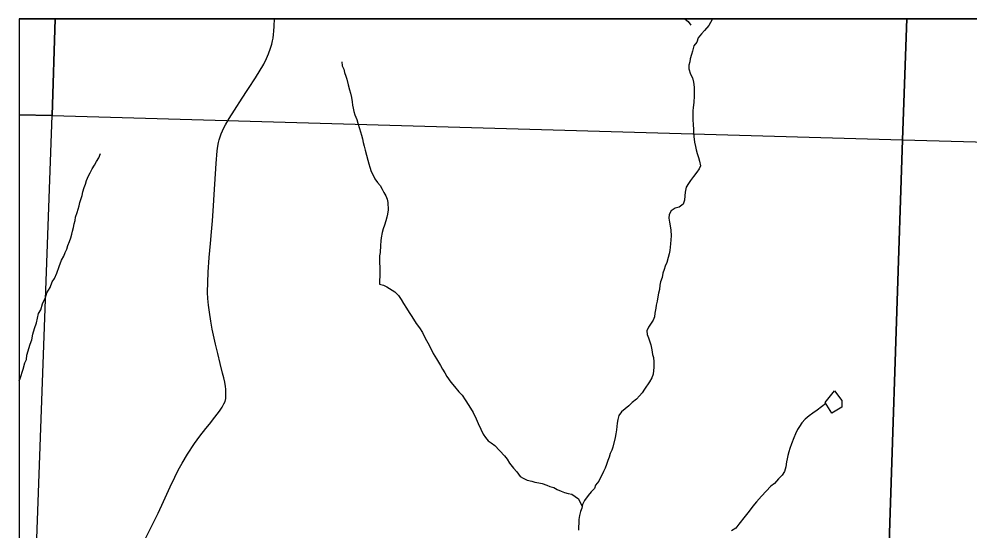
# Model space of a CAD drawing. Extents: x -3.3 to 34, y 0 to 56.8.
# Drawn here: x -3.304 to -2.17, y 34.267 to 34.877 of the extents above; entities that cross this region are included whole.
import ezdxf

# ---------------------------------------------------------------- set-up
doc = ezdxf.new("R2010")
doc.units = 0
for name, color, linetype in [('GM_X_Corporation', 7, 'Continuous'), ('GM_X_Township_Road', 7, 'Continuous'), ('GT_Project_Soil_Layers', 7, 'Continuous'), ('SH_Data', 7, 'Continuous')]:
    doc.layers.add(name, color=color, linetype=linetype)

msp = doc.modelspace()

# ---------------------------------------------------------------- linework, layer by layer
at = {"layer": 'GM_X_Corporation'}
for points in [[(-3.2608, 34.8771), (-3.3039, 34.8771), (-3.3039, 34.7626), (-3.2645, 34.7617)], [(1.8402, 34.8771), (-3.3039, 34.8771), (-3.3039, 33.7379), (-1.9559, 33.6976), (-1.4178, 33.6828), (-1.3158, 33.6798), (-1.2647, 33.6785), (-1.2619, 33.6785), (-1.2559, 33.6783), (-1.2477, 33.6781), (-0.684, 33.6635), (0.0711, 33.6404), (0.5386, 33.6297), (1.1691, 33.6097), (1.268, 33.607), (1.3813, 33.6045), (1.3939, 33.6042), (1.4033, 33.604), (1.5156, 33.6018), (1.5452, 33.6012), (1.798, 33.5922), (1.8165, 34.1713), (1.8337, 34.7226), (1.8394, 34.8565)], [(-2.2441, 34.8771), (-3.2608, 34.8771), (-3.2645, 34.7617), (-2.2491, 34.7327)], [(-1.2253, 34.8771), (-2.2441, 34.8771), (-2.2491, 34.7327), (-1.231, 34.705)], [(-3.3039, 34.7626), (-3.3039, 33.7402), (-3.3013, 33.7401), (-3.2645, 34.7617)], [(-3.2645, 34.7617), (-2.2491, 34.7327), (-2.2828, 33.7097), (-3.3013, 33.7401)], [(-2.2491, 34.7327), (-1.231, 34.705), (-1.2628, 33.6793), (-2.2828, 33.7097)]]:
    msp.add_lwpolyline(points, close=True, dxfattribs=at)
at = {"layer": 'GM_X_Township_Road'}
msp.add_lwpolyline([(-3.1536, 34.2551), (-3.146, 34.2699), (-3.142, 34.278), (-3.1378, 34.2869), (-3.1314, 34.3007), (-3.1234, 34.3182), (-3.118, 34.3297), (-3.1139, 34.338), (-3.1091, 34.3465), (-3.1027, 34.3572), (-3.0943, 34.37), (-3.0879, 34.3789), (-3.081, 34.3878), (-3.0764, 34.3933), (-3.07, 34.4015), (-3.0646, 34.4088), (-3.0612, 34.4136), (-3.0593, 34.4173), (-3.0579, 34.4203), (-3.0572, 34.4236), (-3.0569, 34.4264), (-3.0572, 34.4349), (-3.0575, 34.4382), (-3.0583, 34.4433), (-3.0595, 34.4486), (-3.0609, 34.4542), (-3.0636, 34.4655), (-3.0665, 34.4775), (-3.0692, 34.4886), (-3.0732, 34.5067), (-3.0748, 34.5161), (-3.0766, 34.527), (-3.0776, 34.5351), (-3.0784, 34.5431), (-3.0789, 34.5503), (-3.0781, 34.5747), (-3.0768, 34.5923), (-3.0753, 34.609), (-3.0742, 34.6227), (-3.073, 34.6361), (-3.0717, 34.6538), (-3.0709, 34.6676), (-3.07, 34.6797), (-3.0692, 34.692), (-3.0684, 34.7046), (-3.0672, 34.7197), (-3.0666, 34.7251), (-3.0658, 34.7294), (-3.0649, 34.7328), (-3.0638, 34.7365), (-3.0627, 34.7397), (-3.0611, 34.7435), (-3.0599, 34.7461), (-3.0574, 34.7508), (-3.0529, 34.7584), (-3.0466, 34.7681), (-3.0375, 34.7824), (-3.0314, 34.7918), (-3.0301, 34.7939), (-3.0217, 34.8068), (-3.0117, 34.8229), (-3.0083, 34.8299), (-3.0059, 34.8354), (-3.0036, 34.8424), (-3.0022, 34.847), (-3.0011, 34.851), (-3.0005, 34.8543), (-2.9999, 34.8587), (-2.9996, 34.8625), (-2.9993, 34.8683), (-2.9991, 34.8771)], dxfattribs=at)
at = {"layer": 'GT_Project_Soil_Layers'}
for points in [[(-2.509, 34.8771), (-2.5088, 34.8769), (-2.505, 34.8739), (-2.5019, 34.8698)], [(-2.476, 34.8771), (-2.4762, 34.8766), (-2.4803, 34.8693), (-2.4855, 34.8632), (-2.4892, 34.8593), (-2.493, 34.8547), (-2.4948, 34.8494), (-2.4982, 34.8448), (-2.5, 34.8387), (-2.501, 34.8345), (-2.5025, 34.8296), (-2.5032, 34.8257), (-2.5043, 34.8219), (-2.5042, 34.8174), (-2.5023, 34.8113), (-2.4999, 34.8068), (-2.4987, 34.8015), (-2.4979, 34.7958)], [(-2.9184, 34.8258), (-2.918, 34.8212), (-2.916, 34.8171), (-2.9152, 34.8133), (-2.9136, 34.8088), (-2.9124, 34.805), (-2.9108, 34.7986), (-2.9092, 34.7925), (-2.9081, 34.7883), (-2.9068, 34.7831), (-2.906, 34.7781), (-2.9056, 34.7743), (-2.9048, 34.7706), (-2.904, 34.7664), (-2.9028, 34.7626), (-2.9008, 34.7569), (-2.8996, 34.7528), (-2.8976, 34.7464), (-2.8964, 34.7422), (-2.8952, 34.7384), (-2.894, 34.7339), (-2.8929, 34.7297), (-2.892, 34.7252), (-2.8905, 34.7203), (-2.8892, 34.7146), (-2.8876, 34.7086), (-2.8861, 34.704), (-2.8849, 34.6999), (-2.8833, 34.695), (-2.881, 34.6904), (-2.879, 34.6863), (-2.8759, 34.6818), (-2.8728, 34.678), (-2.8705, 34.6739), (-2.8685, 34.6697), (-2.8658, 34.666), (-2.8643, 34.6618), (-2.8634, 34.6577), (-2.8633, 34.6493), (-2.864, 34.644), (-2.8647, 34.6402), (-2.8658, 34.636), (-2.8676, 34.631), (-2.8691, 34.6265), (-2.8705, 34.6219), (-2.8716, 34.6158), (-2.8719, 34.612), (-2.8722, 34.6067), (-2.8729, 34.5983), (-2.8736, 34.5941), (-2.8735, 34.5854), (-2.873, 34.5812), (-2.873, 34.5771), (-2.8733, 34.5699), (-2.8736, 34.5649), (-2.8735, 34.5604), (-2.8689, 34.5593), (-2.8647, 34.5571), (-2.8552, 34.5511), (-2.851, 34.5466), (-2.8475, 34.5421), (-2.8448, 34.5372), (-2.8413, 34.5316), (-2.8382, 34.5263), (-2.8351, 34.5218), (-2.8297, 34.5135), (-2.8258, 34.5083), (-2.8223, 34.5026), (-2.8192, 34.4958), (-2.8157, 34.4902), (-2.8126, 34.4842), (-2.8094, 34.4774), (-2.8056, 34.471), (-2.8032, 34.4672), (-2.8009, 34.4631), (-2.7982, 34.4589), (-2.7955, 34.4544), (-2.7932, 34.4499), (-2.7885, 34.4431), (-2.7839, 34.4383), (-2.7789, 34.4319), (-2.7747, 34.4277), (-2.7712, 34.4221), (-2.7669, 34.4153), (-2.7619, 34.407), (-2.758, 34.3995), (-2.7556, 34.3939), (-2.7525, 34.3871), (-2.7498, 34.381), (-2.747, 34.3773), (-2.744, 34.3731), (-2.7401, 34.3709), (-2.7359, 34.3676), (-2.7244, 34.3552), (-2.7213, 34.3514), (-2.7182, 34.3465), (-2.7136, 34.3405), (-2.7097, 34.336), (-2.7058, 34.3308), (-2.702, 34.3285), (-2.6974, 34.3263)], [(-2.4979, 34.7958), (-2.4977, 34.7852), (-2.4984, 34.7772), (-2.4991, 34.7715), (-2.4994, 34.7674), (-2.4993, 34.7636), (-2.4996, 34.7571), (-2.4992, 34.7507), (-2.4987, 34.7454), (-2.4987, 34.7412), (-2.4982, 34.7366), (-2.4974, 34.7298), (-2.4962, 34.7249), (-2.4953, 34.7207), (-2.4941, 34.7162), (-2.4926, 34.7117), (-2.4914, 34.7071), (-2.4905, 34.7018), (-2.492, 34.698), (-2.4946, 34.6942), (-2.4987, 34.6888), (-2.5024, 34.6842), (-2.5047, 34.6804), (-2.5073, 34.6762), (-2.5087, 34.6701), (-2.509, 34.6659), (-2.5093, 34.6606), (-2.5112, 34.656), (-2.5157, 34.6522), (-2.5206, 34.6513), (-2.5255, 34.6478), (-2.5277, 34.6436), (-2.528, 34.6391), (-2.5272, 34.6342), (-2.5267, 34.63), (-2.5259, 34.6247), (-2.5254, 34.6179), (-2.5258, 34.6133), (-2.5261, 34.6087), (-2.5264, 34.6046), (-2.5271, 34.6004), (-2.5278, 34.5966), (-2.5289, 34.592), (-2.5307, 34.5863), (-2.5325, 34.5817), (-2.5336, 34.5779), (-2.5351, 34.5733), (-2.5361, 34.5684), (-2.538, 34.563), (-2.5387, 34.5592), (-2.5394, 34.5539), (-2.5404, 34.5494), (-2.5411, 34.5452), (-2.5422, 34.5402), (-2.5433, 34.5353), (-2.5436, 34.5315), (-2.5447, 34.5258), (-2.5454, 34.5212), (-2.5468, 34.5174), (-2.5491, 34.5136), (-2.5524, 34.509), (-2.5542, 34.5044), (-2.5538, 34.5002), (-2.5522, 34.4961), (-2.5507, 34.4915), (-2.5495, 34.4877), (-2.5483, 34.4821), (-2.5478, 34.4764), (-2.5466, 34.4726), (-2.5462, 34.4677), (-2.5461, 34.4612), (-2.5467, 34.4529), (-2.5486, 34.4483), (-2.5511, 34.4437), (-2.5571, 34.4349), (-2.5601, 34.4307), (-2.5631, 34.4268), (-2.5668, 34.423), (-2.5717, 34.4188), (-2.5758, 34.4149), (-2.5803, 34.4114), (-2.5848, 34.4079), (-2.5878, 34.4033), (-2.5892, 34.3988), (-2.5899, 34.3942), (-2.5906, 34.3862), (-2.5913, 34.3817), (-2.5923, 34.3771), (-2.5948, 34.3657), (-2.5963, 34.3619), (-2.5981, 34.358), (-2.5992, 34.3539), (-2.6011, 34.3497), (-2.6025, 34.3451), (-2.604, 34.3405), (-2.6062, 34.3367), (-2.6117, 34.3252), (-2.6155, 34.3202), (-2.6169, 34.3164), (-2.621, 34.3122), (-2.6244, 34.308)], [(-3.3039, 34.445), (-3.3024, 34.4475), (-3.2991, 34.4589), (-3.2969, 34.4662), (-3.2951, 34.4704), (-3.2944, 34.4757), (-3.2908, 34.4887), (-3.2886, 34.494), (-3.2875, 34.5008), (-3.2854, 34.5073), (-3.2832, 34.5142), (-3.2807, 34.5252), (-3.2777, 34.5298), (-3.2759, 34.5367), (-3.2722, 34.5443), (-3.2708, 34.55), (-3.2667, 34.5565), (-3.2645, 34.563), (-3.2615, 34.5672), (-3.2589, 34.5733), (-3.256, 34.5813), (-3.2531, 34.589), (-3.2505, 34.5936), (-3.249, 34.5981), (-3.2468, 34.602), (-3.2457, 34.6065), (-3.2435, 34.6111), (-3.2421, 34.6157), (-3.241, 34.6199), (-3.2399, 34.6237), (-3.2388, 34.6279), (-3.2381, 34.6324), (-3.237, 34.6362), (-3.2363, 34.6404), (-3.2345, 34.6461), (-3.2334, 34.65), (-3.232, 34.6538), (-3.2313, 34.658), (-3.2298, 34.6625), (-3.2287, 34.6663), (-3.2276, 34.6705), (-3.2262, 34.6759), (-3.2244, 34.6797), (-3.2233, 34.6843), (-3.2211, 34.6896), (-3.2188, 34.6934), (-3.2166, 34.698), (-3.2137, 34.7026), (-3.2114, 34.7068), (-3.2085, 34.7114), (-3.2066, 34.7164)], [(-2.3414, 34.4188), (-2.3303, 34.4331), (-2.3214, 34.4214), (-2.3217, 34.4134), (-2.3334, 34.4064), (-2.3414, 34.4188)], [(-2.3408, 34.4178), (-2.3512, 34.41), (-2.3561, 34.4061), (-2.3606, 34.403), (-2.3655, 34.3992), (-2.3692, 34.3946), (-2.3722, 34.3904), (-2.3744, 34.3867), (-2.377, 34.3816), (-2.3788, 34.3766), (-2.3818, 34.3697), (-2.3836, 34.364), (-2.3847, 34.3602), (-2.3861, 34.3556), (-2.3869, 34.3518), (-2.3876, 34.348), (-2.3886, 34.3423), (-2.3901, 34.3366), (-2.3927, 34.3324), (-2.3971, 34.3278), (-2.402, 34.3224), (-2.4065, 34.3189), (-2.4121, 34.3131), (-2.4173, 34.307), (-2.4233, 34.3005), (-2.4278, 34.2951), (-2.4323, 34.2893), (-2.4371, 34.2832), (-2.4446, 34.2736), (-2.4483, 34.269), (-2.4532, 34.2659)], [(-2.6974, 34.3263), (-2.6917, 34.3249), (-2.6879, 34.3238), (-2.6834, 34.3231), (-2.6792, 34.3224), (-2.6739, 34.3202), (-2.67, 34.3187), (-2.6655, 34.3173), (-2.6613, 34.3151), (-2.6567, 34.3132), (-2.6525, 34.3114), (-2.6483, 34.3103), (-2.6438, 34.3096), (-2.6361, 34.304), (-2.6316, 34.2948)], [(-2.6244, 34.308), (-2.6289, 34.3018), (-2.6311, 34.2972), (-2.6321, 34.2927), (-2.6336, 34.2889), (-2.6347, 34.2839), (-2.6354, 34.2794), (-2.6357, 34.2752), (-2.636, 34.2702), (-2.636, 34.2664)]]:
    msp.add_lwpolyline(points, dxfattribs=at)
at = {"layer": 'SH_Data'}
for q in [(-3.3039, 28.0771), (3.4961, 34.8771)]:
    msp.add_line((-3.3039, 34.8771), q, dxfattribs=at)

doc.saveas('drawing.dxf')
